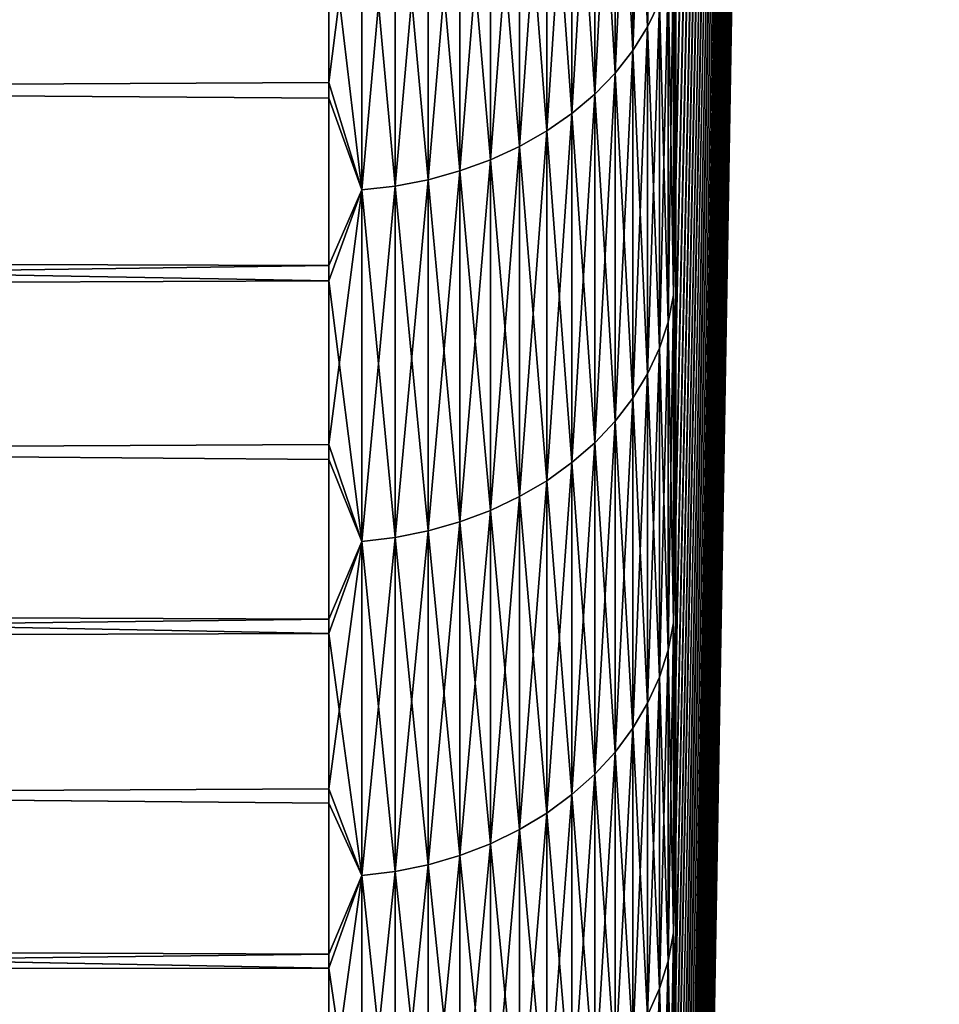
# Model space of a CAD drawing. Header units: millimetres. Extents: x -161 to 161, y -94 to 1149.
# Tile 598 of 656: x 159.86 to 161.19, y -76.12 to -74.7. Entities that reach past the tile are written whole.
import ezdxf

# ---------------------------------------------------------------- set-up
doc = ezdxf.new("R2010")
doc.units = ezdxf.units.MM
doc.header["$LTSCALE"] = 81.481481
for name, color, linetype in [('381', 7, 'CONTINUOUS'), ('382', 7, 'CONTINUOUS'), ('386', 7, 'CONTINUOUS')]:
    doc.layers.add(name, color=color, linetype=linetype)

msp = doc.modelspace()

# ---------------------------------------------------------------- linework, layer by layer
at = {"layer": '381', "color": 7, "linetype": 'CONTINUOUS', "true_color": 0xaaaaaa}
for points in [[(131.8, -74.4152, 14.463), (131.8, -74.9461, 13.8222), (160.3087, -74.519, 14.3415), (131.8, -74.4152, 14.463)], [(160.3087, -74.519, 14.3415), (131.8, -74.9461, 13.8222), (160.3087, -74.7892, 14.0167), (160.3087, -74.519, 14.3415)], [(160.3087, -74.8118, -14.0889), (138.427, -74.6701, -14.2617), (160.3087, -74.5422, -14.4142), (160.3087, -74.8118, -14.0889)], [(138.1403, -75.1618, -13.6467), (138.427, -74.6701, -14.2617), (160.3087, -75.0753, -13.7586), (138.1403, -75.1618, -13.6467)], [(160.3087, -75.0753, -13.7586), (138.427, -74.6701, -14.2617), (160.3087, -74.8118, -14.0889), (160.3087, -75.0753, -13.7586)], [(160.3087, -74.7892, 14.0167), (131.8, -74.9461, 13.8222), (160.3087, -75.0532, 13.6868), (160.3087, -74.7892, 14.0167)], [(131.8, -74.9461, 13.8222), (131.8, -75.4526, 13.1621), (160.3087, -75.0532, 13.6868), (131.8, -74.9461, 13.8222)], [(160.3087, -75.0532, 13.6868), (131.8, -75.4526, 13.1621), (160.3087, -75.311, 13.3518), (160.3087, -75.0532, 13.6868)], [(160.3087, -75.3326, -13.4232), (138.1403, -75.1618, -13.6467), (160.3087, -75.0753, -13.7586), (160.3087, -75.3326, -13.4232)], [(137.8437, -75.6351, -13.0107), (138.1403, -75.1618, -13.6467), (160.3087, -75.5834, -13.083), (137.8437, -75.6351, -13.0107)], [(160.3087, -75.5834, -13.083), (138.1403, -75.1618, -13.6467), (160.3087, -75.3326, -13.4232), (160.3087, -75.5834, -13.083)], [(160.3087, -75.311, 13.3518), (131.8, -75.4526, 13.1621), (160.3087, -75.5624, 13.0121), (160.3087, -75.311, 13.3518)], [(131.8, -75.4526, 13.1621), (131.8, -75.9341, 12.4835), (160.3087, -75.5624, 13.0121), (131.8, -75.4526, 13.1621)], [(160.3087, -75.5624, 13.0121), (131.8, -75.9341, 12.4835), (160.3087, -75.8072, 12.6676), (160.3087, -75.5624, 13.0121)], [(160.3087, -75.8277, -12.7381), (137.8437, -75.6351, -13.0107), (160.3087, -75.5834, -13.083), (160.3087, -75.8277, -12.7381)], [(137.5382, -76.0875, -12.3557), (137.8437, -75.6351, -13.0107), (160.3087, -76.0654, -12.3886), (137.5382, -76.0875, -12.3557)], [(160.3087, -76.0654, -12.3886), (137.8437, -75.6351, -13.0107), (160.3087, -75.8277, -12.7381), (160.3087, -76.0654, -12.3886)], [(160.3087, -75.8072, 12.6676), (131.8, -75.9341, 12.4835), (160.3087, -76.0455, 12.3185), (160.3087, -75.8072, 12.6676)], [(131.8, -75.9341, 12.4835), (131.8, -76.3899, 11.7873), (160.3087, -76.0455, 12.3185), (131.8, -75.9341, 12.4835)], [(160.3087, -76.0455, 12.3185), (131.8, -76.3899, 11.7873), (160.3087, -76.277, 11.965), (160.3087, -76.0455, 12.3185)], [(160.3087, -76.2964, -12.0348), (137.5382, -76.0875, -12.3557), (160.3087, -76.0654, -12.3886), (160.3087, -76.2964, -12.0348)], [(137.2249, -76.5163, -11.6837), (137.5382, -76.0875, -12.3557), (160.3087, -76.2964, -12.0348), (137.2249, -76.5163, -11.6837)]]:
    msp.add_3dface(points, dxfattribs=at)
at = {"layer": '382', "color": 7, "linetype": 'CONTINUOUS', "true_color": 0xaaaaaa}
for points in [[(160.8086, -74.6884, -13.4559), (161.1884, -57.55, -0.05), (160.8086, -74.9399, -13.1279), (160.8086, -74.6884, -13.4559)], [(160.8086, -74.9399, -13.1279), (161.1884, -57.55, -0.05), (160.8086, -75.1852, -12.7952), (160.8086, -74.9399, -13.1279)], [(160.8086, -75.1852, -12.7952), (161.1884, -57.55, -0.05), (160.8086, -75.4242, -12.4579), (160.8086, -75.1852, -12.7952)], [(160.8086, -75.4242, -12.4579), (161.1884, -57.55, -0.05), (160.8086, -75.6566, -12.1162), (160.8086, -75.4242, -12.4579)], [(160.8086, -75.6566, -12.1162), (161.1884, -57.55, -0.05), (160.8086, -75.8825, -11.7702), (160.8086, -75.6566, -12.1162)], [(160.8086, -75.8825, -11.7702), (161.1884, -57.55, -0.05), (160.8086, -76.1017, -11.42), (160.8086, -75.8825, -11.7702)], [(160.8086, -76.1017, -11.42), (161.1884, -57.55, -0.05), (160.8086, -76.3142, -11.0658), (160.8086, -76.1017, -11.42)], [(160.8086, -76.3142, -11.0658), (161.1884, -57.55, -0.05), (160.8086, -76.5199, -10.7077), (160.8086, -76.3142, -11.0658)], [(160.8086, -76.5199, -10.7077), (161.1884, -57.55, -0.05), (160.8086, -76.7187, -10.3458), (160.8086, -76.5199, -10.7077)], [(160.8086, -76.7187, -10.3458), (161.1884, -57.55, -0.05), (160.8086, -76.9106, -9.9801), (160.8086, -76.7187, -10.3458)], [(160.8086, -76.9106, -9.9801), (161.1884, -57.55, -0.05), (160.8086, -77.0956, -9.6109), (160.8086, -76.9106, -9.9801)], [(160.8086, -77.0956, -9.6109), (161.1884, -57.55, -0.05), (160.8086, -77.2736, -9.2382), (160.8086, -77.0956, -9.6109)], [(160.8086, -77.2736, -9.2382), (161.1884, -57.55, -0.05), (160.8086, -77.4445, -8.8621), (160.8086, -77.2736, -9.2382)], [(160.8086, -77.4445, -8.8621), (161.1884, -57.55, -0.05), (160.8086, -77.6082, -8.4827), (160.8086, -77.4445, -8.8621)], [(160.8086, -77.6082, -8.4827), (161.1884, -57.55, -0.05), (160.8086, -77.7647, -8.1003), (160.8086, -77.6082, -8.4827)], [(160.8086, -77.7647, -8.1003), (161.1884, -57.55, -0.05), (160.8086, -77.914, -7.7149), (160.8086, -77.7647, -8.1003)], [(160.8086, -77.914, -7.7149), (161.1884, -57.55, -0.05), (160.8086, -78.0559, -7.3267), (160.8086, -77.914, -7.7149)], [(160.8086, -78.0559, -7.3267), (161.1884, -57.55, -0.05), (160.8086, -78.1904, -6.936), (160.8086, -78.0559, -7.3267)], [(160.8086, -78.1904, -6.936), (161.1884, -57.55, -0.05), (160.8086, -78.3174, -6.5427), (160.8086, -78.1904, -6.936)], [(160.8086, -78.3174, -6.5427), (161.1884, -57.55, -0.05), (160.8086, -78.437, -6.1472), (160.8086, -78.3174, -6.5427)], [(160.8086, -78.437, -6.1472), (161.1884, -57.55, -0.05), (160.8086, -78.549, -5.7495), (160.8086, -78.437, -6.1472)], [(160.8086, -78.549, -5.7495), (161.1884, -57.55, -0.05), (160.8086, -78.6534, -5.3499), (160.8086, -78.549, -5.7495)], [(160.8086, -78.6534, -5.3499), (161.1884, -57.55, -0.05), (160.8086, -78.7502, -4.9483), (160.8086, -78.6534, -5.3499)], [(160.8086, -78.7502, -4.9483), (161.1884, -57.55, -0.05), (160.8086, -78.8394, -4.545), (160.8086, -78.7502, -4.9483)], [(160.8086, -78.8394, -4.545), (161.1884, -57.55, -0.05), (160.8086, -78.9209, -4.1401), (160.8086, -78.8394, -4.545)], [(160.8086, -78.9209, -4.1401), (161.1884, -57.55, -0.05), (160.8086, -78.9946, -3.7337), (160.8086, -78.9209, -4.1401)], [(160.8086, -78.9946, -3.7337), (161.1884, -57.55, -0.05), (160.8086, -79.0607, -3.3259), (160.8086, -78.9946, -3.7337)], [(160.8086, -79.0607, -3.3259), (161.1884, -57.55, -0.05), (160.8086, -79.119, -2.9169), (160.8086, -79.0607, -3.3259)], [(160.8086, -79.119, -2.9169), (161.1884, -57.55, -0.05), (160.8086, -79.1696, -2.5069), (160.8086, -79.119, -2.9169)], [(160.8086, -79.1696, -2.5069), (161.1884, -57.55, -0.05), (160.8086, -79.2123, -2.0959), (160.8086, -79.1696, -2.5069)], [(160.8086, -79.2123, -2.0959), (161.1884, -57.55, -0.05), (160.8086, -79.2473, -1.6841), (160.8086, -79.2123, -2.0959)], [(160.8086, -79.2473, -1.6841), (161.1884, -57.55, -0.05), (160.8086, -79.2744, -1.2718), (160.8086, -79.2473, -1.6841)], [(160.8086, -79.2744, -1.2718), (161.1884, -57.55, -0.05), (160.8086, -79.2937, -0.859), (160.8086, -79.2744, -1.2718)], [(160.8086, -79.2937, -0.859), (161.1884, -57.55, -0.05), (160.8086, -79.3051, -0.446), (160.8086, -79.2937, -0.859)], [(160.8086, -79.3051, -0.446), (161.1884, -57.55, -0.05), (160.8086, -79.3087, -0.0328), (160.8086, -79.3051, -0.446)], [(160.8086, -79.3087, -0.0328), (161.1884, -57.55, -0.05), (160.8086, -79.3045, 0.3803), (160.8086, -79.3087, -0.0328)], [(160.8086, -79.3045, 0.3803), (161.1884, -57.55, -0.05), (160.8086, -79.2924, 0.7933), (160.8086, -79.3045, 0.3803)], [(160.8086, -79.2924, 0.7933), (161.1884, -57.55, -0.05), (160.8086, -79.2724, 1.2059), (160.8086, -79.2924, 0.7933)], [(160.8086, -79.2724, 1.2059), (161.1884, -57.55, -0.05), (160.8086, -79.2447, 1.6181), (160.8086, -79.2724, 1.2059)], [(160.8086, -79.2447, 1.6181), (161.1884, -57.55, -0.05), (160.8086, -79.2091, 2.0297), (160.8086, -79.2447, 1.6181)], [(160.8086, -79.2091, 2.0297), (161.1884, -57.55, -0.05), (160.8086, -79.1657, 2.4406), (160.8086, -79.2091, 2.0297)], [(160.8086, -79.1657, 2.4406), (161.1884, -57.55, -0.05), (160.8086, -79.1145, 2.8505), (160.8086, -79.1657, 2.4406)], [(160.8086, -79.1145, 2.8505), (161.1884, -57.55, -0.05), (160.8086, -79.0556, 3.2595), (160.8086, -79.1145, 2.8505)], [(160.8086, -79.0556, 3.2595), (161.1884, -57.55, -0.05), (160.8086, -78.9889, 3.6672), (160.8086, -79.0556, 3.2595)], [(160.8086, -78.9889, 3.6672), (161.1884, -57.55, -0.05), (160.8086, -78.9144, 4.0736), (160.8086, -78.9889, 3.6672)], [(160.8086, -78.9144, 4.0736), (161.1884, -57.55, -0.05), (160.8086, -78.8323, 4.4785), (160.8086, -78.9144, 4.0736)], [(160.8086, -78.8323, 4.4785), (161.1884, -57.55, -0.05), (160.8086, -78.7425, 4.8817), (160.8086, -78.8323, 4.4785)], [(160.8086, -78.7425, 4.8817), (161.1884, -57.55, -0.05), (160.8086, -78.645, 5.2832), (160.8086, -78.7425, 4.8817)], [(160.8086, -78.645, 5.2832), (161.1884, -57.55, -0.05), (160.8086, -78.5399, 5.6828), (160.8086, -78.645, 5.2832)], [(160.8086, -78.5399, 5.6828), (161.1884, -57.55, -0.05), (160.8086, -78.4273, 6.0804), (160.8086, -78.5399, 5.6828)], [(160.8086, -78.4273, 6.0804), (161.1884, -57.55, -0.05), (160.8086, -78.3071, 6.4757), (160.8086, -78.4273, 6.0804)], [(160.8086, -78.3071, 6.4757), (161.1884, -57.55, -0.05), (160.8086, -78.1794, 6.8687), (160.8086, -78.3071, 6.4757)], [(160.8086, -78.1794, 6.8687), (161.1884, -57.55, -0.05), (160.8086, -78.0443, 7.2592), (160.8086, -78.1794, 6.8687)], [(160.8086, -78.0443, 7.2592), (161.1884, -57.55, -0.05), (160.8086, -77.9018, 7.6471), (160.8086, -78.0443, 7.2592)], [(160.8086, -77.9018, 7.6471), (161.1884, -57.55, -0.05), (160.8086, -77.752, 8.0322), (160.8086, -77.9018, 7.6471)], [(160.8086, -77.752, 8.0322), (161.1884, -57.55, -0.05), (160.8086, -77.5949, 8.4144), (160.8086, -77.752, 8.0322)], [(160.8086, -77.5949, 8.4144), (161.1884, -57.55, -0.05), (160.8086, -77.4305, 8.7935), (160.8086, -77.5949, 8.4144)], [(160.8086, -77.4305, 8.7935), (161.1884, -57.55, -0.05), (160.8086, -77.259, 9.1693), (160.8086, -77.4305, 8.7935)], [(160.8086, -77.259, 9.1693), (161.1884, -57.55, -0.05), (160.8086, -77.0804, 9.5419), (160.8086, -77.259, 9.1693)], [(160.8086, -77.0804, 9.5419), (161.1884, -57.55, -0.05), (160.8086, -76.8948, 9.9109), (160.8086, -77.0804, 9.5419)], [(160.8086, -76.8948, 9.9109), (161.1884, -57.55, -0.05), (160.8086, -76.7023, 10.2763), (160.8086, -76.8948, 9.9109)], [(160.8086, -76.7023, 10.2763), (161.1884, -57.55, -0.05), (160.8086, -76.5028, 10.6381), (160.8086, -76.7023, 10.2763)], [(160.8086, -76.5028, 10.6381), (161.1884, -57.55, -0.05), (160.8086, -76.2964, 10.9959), (160.8086, -76.5028, 10.6381)], [(160.8086, -76.2964, 10.9959), (161.1884, -57.55, -0.05), (160.8086, -76.0833, 11.3499), (160.8086, -76.2964, 10.9959)], [(160.8086, -76.0833, 11.3499), (161.1884, -57.55, -0.05), (160.8086, -75.8635, 11.6997), (160.8086, -76.0833, 11.3499)], [(160.8086, -75.8635, 11.6997), (161.1884, -57.55, -0.05), (160.8086, -75.6371, 12.0454), (160.8086, -75.8635, 11.6997)], [(160.8086, -75.6371, 12.0454), (161.1884, -57.55, -0.05), (160.8086, -75.4041, 12.3868), (160.8086, -75.6371, 12.0454)], [(160.8086, -75.4041, 12.3868), (161.1884, -57.55, -0.05), (160.8086, -75.1646, 12.7237), (160.8086, -75.4041, 12.3868)], [(160.8086, -75.1646, 12.7237), (161.1884, -57.55, -0.05), (160.8086, -74.9188, 13.0559), (160.8086, -75.1646, 12.7237)], [(160.8086, -74.9188, 13.0559), (161.1884, -57.55, -0.05), (160.8086, -74.6668, 13.3835), (160.8086, -74.9188, 13.0559)]]:
    msp.add_3dface(points, dxfattribs=at)
at = {"layer": '386', "color": 7, "linetype": 'CONTINUOUS', "true_color": 0xaaaaaa}
for points in [[(160.785, -74.6737, 13.6057), (160.785, -74.1511, 14.2364), (160.768, -74.7092, 13.634), (160.785, -74.6737, 13.6057)], [(160.768, -74.7092, 13.634), (160.785, -74.1511, 14.2364), (160.768, -74.1856, 14.2661), (160.768, -74.7092, 13.634)], [(160.768, -74.1856, -14.3661), (160.768, -74.7092, -13.734), (160.7467, -74.2187, -14.3945), (160.768, -74.1856, -14.3661)], [(160.768, -74.7092, 13.634), (160.768, -74.1856, 14.2661), (160.7467, -74.7434, 13.6613), (160.768, -74.7092, 13.634)], [(160.7467, -74.7434, 13.6613), (160.768, -74.1856, 14.2661), (160.7467, -74.2187, 14.2945), (160.7467, -74.7434, 13.6613)], [(160.768, -74.1856, -14.3661), (160.785, -74.6737, -13.7057), (160.768, -74.7092, -13.734), (160.768, -74.1856, -14.3661)], [(160.7467, -74.2187, -14.3945), (160.7467, -74.7434, -13.7613), (160.7212, -74.25, -14.4215), (160.7467, -74.2187, -14.3945)], [(160.7467, -74.7434, 13.6613), (160.7467, -74.2187, 14.2945), (160.7212, -74.7757, 13.687), (160.7467, -74.7434, 13.6613)], [(160.7212, -74.7757, 13.687), (160.7467, -74.2187, 14.2945), (160.7212, -74.25, 14.3215), (160.7212, -74.7757, 13.687)], [(160.7467, -74.2187, -14.3945), (160.768, -74.7092, -13.734), (160.7467, -74.7434, -13.7613), (160.7467, -74.2187, -14.3945)], [(160.7212, -74.25, -14.4215), (160.7212, -74.7757, -13.787), (160.6918, -74.2793, -14.4468), (160.7212, -74.25, -14.4215)], [(160.7212, -74.7757, 13.687), (160.7212, -74.25, 14.3215), (160.6918, -74.806, 13.7112), (160.7212, -74.7757, 13.687)], [(160.6918, -74.806, 13.7112), (160.7212, -74.25, 14.3215), (160.6918, -74.2793, 14.3468), (160.6918, -74.806, 13.7112)], [(160.7212, -74.25, -14.4215), (160.7467, -74.7434, -13.7613), (160.7212, -74.7757, -13.787), (160.7212, -74.25, -14.4215)], [(160.6918, -74.2793, -14.4468), (160.6918, -74.806, -13.8112), (160.6589, -74.3064, -14.47), (160.6918, -74.2793, -14.4468)], [(160.6918, -74.806, 13.7112), (160.6918, -74.2793, 14.3468), (160.6589, -74.8338, 13.7334), (160.6918, -74.806, 13.7112)], [(160.6589, -74.8338, 13.7334), (160.6918, -74.2793, 14.3468), (160.6589, -74.3064, 14.37), (160.6589, -74.8338, 13.7334)], [(160.6918, -74.2793, -14.4468), (160.7212, -74.7757, -13.787), (160.6918, -74.806, -13.8112), (160.6918, -74.2793, -14.4468)], [(160.6589, -74.3064, -14.47), (160.6589, -74.8338, -13.8334), (160.6226, -74.3309, -14.4911), (160.6589, -74.3064, -14.47)], [(160.6589, -74.8338, 13.7334), (160.6589, -74.3064, 14.37), (160.6226, -74.8591, 13.7535), (160.6589, -74.8338, 13.7334)], [(160.6226, -74.8591, 13.7535), (160.6589, -74.3064, 14.37), (160.6226, -74.3309, 14.3911), (160.6226, -74.8591, 13.7535)], [(160.6589, -74.3064, -14.47), (160.6918, -74.806, -13.8112), (160.6589, -74.8338, -13.8334), (160.6589, -74.3064, -14.47)], [(160.6226, -74.3309, -14.4911), (160.6226, -74.8591, -13.8535), (160.5833, -74.3526, -14.5098), (160.6226, -74.3309, -14.4911)], [(160.6226, -74.8591, 13.7535), (160.6226, -74.3309, 14.3911), (160.5833, -74.8815, 13.7714), (160.6226, -74.8591, 13.7535)], [(160.5833, -74.8815, 13.7714), (160.6226, -74.3309, 14.3911), (160.5833, -74.3526, 14.4098), (160.5833, -74.8815, 13.7714)], [(160.6226, -74.3309, -14.4911), (160.6589, -74.8338, -13.8334), (160.6226, -74.8591, -13.8535), (160.6226, -74.3309, -14.4911)], [(160.5833, -74.3526, -14.5098), (160.5833, -74.8815, -13.8714), (160.5415, -74.3713, -14.5259), (160.5833, -74.3526, -14.5098)], [(160.5833, -74.8815, 13.7714), (160.5833, -74.3526, 14.4098), (160.5415, -74.9008, 13.7868), (160.5833, -74.8815, 13.7714)], [(160.5415, -74.9008, 13.7868), (160.5833, -74.3526, 14.4098), (160.5415, -74.3713, 14.4259), (160.5415, -74.9008, 13.7868)], [(160.5833, -74.3526, -14.5098), (160.6226, -74.8591, -13.8535), (160.5833, -74.8815, -13.8714), (160.5833, -74.3526, -14.5098)], [(160.5415, -74.3713, -14.5259), (160.5415, -74.9008, -13.8868), (160.4975, -74.3868, -14.5392), (160.5415, -74.3713, -14.5259)], [(160.5415, -74.9008, 13.7868), (160.5415, -74.3713, 14.4259), (160.4975, -74.9168, 13.7996), (160.5415, -74.9008, 13.7868)], [(160.4975, -74.9168, 13.7996), (160.5415, -74.3713, 14.4259), (160.4975, -74.3868, 14.4392), (160.4975, -74.9168, 13.7996)], [(160.5415, -74.3713, -14.5259), (160.5833, -74.8815, -13.8714), (160.5415, -74.9008, -13.8868), (160.5415, -74.3713, -14.5259)], [(160.4517, -74.399, -14.5498), (160.4517, -74.9294, -13.9096), (160.4045, -74.4078, -14.5573), (160.4517, -74.399, -14.5498)], [(160.4517, -74.9294, 13.8096), (160.4517, -74.399, 14.4498), (160.4045, -74.9385, 13.8169), (160.4517, -74.9294, 13.8096)], [(160.4045, -74.9385, 13.8169), (160.4517, -74.399, 14.4498), (160.4045, -74.4078, 14.4573), (160.4045, -74.9385, 13.8169)], [(160.4975, -74.3868, -14.5392), (160.4975, -74.9168, -13.8996), (160.4517, -74.399, -14.5498), (160.4975, -74.3868, -14.5392)], [(160.4975, -74.9168, 13.7996), (160.4975, -74.3868, 14.4392), (160.4517, -74.9294, 13.8096), (160.4975, -74.9168, 13.7996)], [(160.4517, -74.9294, 13.8096), (160.4975, -74.3868, 14.4392), (160.4517, -74.399, 14.4498), (160.4517, -74.9294, 13.8096)], [(160.4517, -74.399, -14.5498), (160.4975, -74.9168, -13.8996), (160.4517, -74.9294, -13.9096), (160.4517, -74.399, -14.5498)], [(160.4975, -74.3868, -14.5392), (160.5415, -74.9008, -13.8868), (160.4975, -74.9168, -13.8996), (160.4975, -74.3868, -14.5392)], [(160.3087, -74.519, 14.3415), (160.3087, -74.7892, 14.0167), (160.3564, -74.4131, 14.4619), (160.3087, -74.519, 14.3415)], [(160.3087, -74.7892, 14.0167), (160.3564, -74.944, 13.8212), (160.3564, -74.4131, 14.4619), (160.3087, -74.7892, 14.0167)], [(160.3087, -74.5422, -14.4142), (160.3564, -74.4131, -14.5619), (160.3564, -74.944, -13.9212), (160.3087, -74.5422, -14.4142)], [(160.4045, -74.4078, -14.5573), (160.4045, -74.9385, -13.9169), (160.3564, -74.4131, -14.5619), (160.4045, -74.4078, -14.5573)], [(160.4045, -74.9385, 13.8169), (160.4045, -74.4078, 14.4573), (160.3564, -74.944, 13.8212), (160.4045, -74.9385, 13.8169)], [(160.3564, -74.944, 13.8212), (160.4045, -74.4078, 14.4573), (160.3564, -74.4131, 14.4619), (160.3564, -74.944, 13.8212)], [(160.3564, -74.4131, -14.5619), (160.4045, -74.9385, -13.9169), (160.3564, -74.944, -13.9212), (160.3564, -74.4131, -14.5619)], [(160.4045, -74.4078, -14.5573), (160.4517, -74.9294, -13.9096), (160.4045, -74.9385, -13.9169), (160.4045, -74.4078, -14.5573)], [(160.3087, -74.8118, -14.0889), (160.3087, -74.5422, -14.4142), (160.3564, -74.944, -13.9212), (160.3087, -74.8118, -14.0889)], [(160.8054, -74.5995, -13.6465), (160.8054, -75.096, -12.9995), (160.7975, -74.637, -13.6764), (160.8054, -74.5995, -13.6465)], [(160.8054, -75.096, 12.8995), (160.8054, -74.5995, 13.5465), (160.7975, -75.1345, 12.928), (160.8054, -75.096, 12.8995)], [(160.7975, -75.1345, 12.928), (160.8054, -74.5995, 13.5465), (160.7975, -74.637, 13.5764), (160.7975, -75.1345, 12.928)], [(160.8086, -74.6884, -13.4559), (160.8086, -74.9399, -13.1279), (160.8054, -74.5995, -13.6465), (160.8086, -74.6884, -13.4559)], [(160.8054, -74.5995, -13.6465), (160.8086, -74.9399, -13.1279), (160.8054, -75.096, -12.9995), (160.8054, -74.5995, -13.6465)], [(160.8054, -75.096, 12.8995), (160.8086, -74.6668, 13.3835), (160.8054, -74.5995, 13.5465), (160.8054, -75.096, 12.8995)], [(160.7975, -74.637, -13.6764), (160.7975, -75.1345, -13.028), (160.785, -74.6737, -13.7057), (160.7975, -74.637, -13.6764)], [(160.7975, -75.1345, 12.928), (160.7975, -74.637, 13.5764), (160.785, -75.1723, 12.9559), (160.7975, -75.1345, 12.928)], [(160.785, -75.1723, 12.9559), (160.7975, -74.637, 13.5764), (160.785, -74.6737, 13.6057), (160.785, -75.1723, 12.9559)], [(160.7975, -74.637, -13.6764), (160.8054, -75.096, -12.9995), (160.7975, -75.1345, -13.028), (160.7975, -74.637, -13.6764)], [(160.8086, -74.9188, 13.0559), (160.8086, -74.6668, 13.3835), (160.8054, -75.096, 12.8995), (160.8086, -74.9188, 13.0559)], [(160.785, -74.6737, -13.7057), (160.785, -75.1723, -13.0559), (160.768, -74.7092, -13.734), (160.785, -74.6737, -13.7057)], [(160.785, -75.1723, 12.9559), (160.785, -74.6737, 13.6057), (160.768, -75.2089, 12.9829), (160.785, -75.1723, 12.9559)], [(160.768, -75.2089, 12.9829), (160.785, -74.6737, 13.6057), (160.768, -74.7092, 13.634), (160.768, -75.2089, 12.9829)], [(160.785, -74.6737, -13.7057), (160.7975, -75.1345, -13.028), (160.785, -75.1723, -13.0559), (160.785, -74.6737, -13.7057)], [(160.768, -74.7092, -13.734), (160.768, -75.2089, -13.0829), (160.7467, -74.7434, -13.7613), (160.768, -74.7092, -13.734)], [(160.768, -75.2089, 12.9829), (160.768, -74.7092, 13.634), (160.7467, -75.244, 13.0088), (160.768, -75.2089, 12.9829)], [(160.7467, -75.244, 13.0088), (160.768, -74.7092, 13.634), (160.7467, -74.7434, 13.6613), (160.7467, -75.244, 13.0088)], [(160.768, -74.7092, -13.734), (160.785, -75.1723, -13.0559), (160.768, -75.2089, -13.0829), (160.768, -74.7092, -13.734)], [(160.7467, -74.7434, -13.7613), (160.7467, -75.244, -13.1088), (160.7212, -74.7757, -13.787), (160.7467, -74.7434, -13.7613)], [(160.7467, -75.244, 13.0088), (160.7467, -74.7434, 13.6613), (160.7212, -75.2773, 13.0333), (160.7467, -75.244, 13.0088)], [(160.7212, -75.2773, 13.0333), (160.7467, -74.7434, 13.6613), (160.7212, -74.7757, 13.687), (160.7212, -75.2773, 13.0333)], [(160.7467, -74.7434, -13.7613), (160.768, -75.2089, -13.0829), (160.7467, -75.244, -13.1088), (160.7467, -74.7434, -13.7613)], [(160.7212, -74.7757, -13.787), (160.7212, -75.2773, -13.1333), (160.6918, -74.806, -13.8112), (160.7212, -74.7757, -13.787)], [(160.7212, -75.2773, 13.0333), (160.7212, -74.7757, 13.687), (160.6918, -75.3084, 13.0563), (160.7212, -75.2773, 13.0333)], [(160.6918, -75.3084, 13.0563), (160.7212, -74.7757, 13.687), (160.6918, -74.806, 13.7112), (160.6918, -75.3084, 13.0563)], [(160.7212, -74.7757, -13.787), (160.7467, -75.244, -13.1088), (160.7212, -75.2773, -13.1333), (160.7212, -74.7757, -13.787)], [(160.3087, -74.7892, 14.0167), (160.3087, -75.0532, 13.6868), (160.3564, -74.944, 13.8212), (160.3087, -74.7892, 14.0167)], [(160.6918, -74.806, -13.8112), (160.6918, -75.3084, -13.1563), (160.6589, -74.8338, -13.8334), (160.6918, -74.806, -13.8112)], [(160.6918, -75.3084, 13.0563), (160.6918, -74.806, 13.7112), (160.6589, -75.3371, 13.0775), (160.6918, -75.3084, 13.0563)], [(160.6589, -75.3371, 13.0775), (160.6918, -74.806, 13.7112), (160.6589, -74.8338, 13.7334), (160.6589, -75.3371, 13.0775)], [(160.6918, -74.806, -13.8112), (160.7212, -75.2773, -13.1333), (160.6918, -75.3084, -13.1563), (160.6918, -74.806, -13.8112)], [(160.3087, -75.0753, -13.7586), (160.3087, -74.8118, -14.0889), (160.3564, -74.944, -13.9212), (160.3087, -75.0753, -13.7586)], [(160.6589, -74.8338, -13.8334), (160.6589, -75.3371, -13.1775), (160.6226, -74.8591, -13.8535), (160.6589, -74.8338, -13.8334)], [(160.6589, -75.3371, 13.0775), (160.6589, -74.8338, 13.7334), (160.6226, -75.3631, 13.0967), (160.6589, -75.3371, 13.0775)], [(160.6226, -75.3631, 13.0967), (160.6589, -74.8338, 13.7334), (160.6226, -74.8591, 13.7535), (160.6226, -75.3631, 13.0967)], [(160.6589, -74.8338, -13.8334), (160.6918, -75.3084, -13.1563), (160.6589, -75.3371, -13.1775), (160.6589, -74.8338, -13.8334)], [(160.6226, -74.8591, -13.8535), (160.6226, -75.3631, -13.1967), (160.5833, -74.8815, -13.8714), (160.6226, -74.8591, -13.8535)], [(160.6226, -75.3631, 13.0967), (160.6226, -74.8591, 13.7535), (160.5833, -75.3861, 13.1137), (160.6226, -75.3631, 13.0967)], [(160.5833, -75.3861, 13.1137), (160.6226, -74.8591, 13.7535), (160.5833, -74.8815, 13.7714), (160.5833, -75.3861, 13.1137)], [(160.6226, -74.8591, -13.8535), (160.6589, -75.3371, -13.1775), (160.6226, -75.3631, -13.1967), (160.6226, -74.8591, -13.8535)], [(160.5833, -74.8815, -13.8714), (160.5833, -75.3861, -13.2137), (160.5415, -74.9008, -13.8868), (160.5833, -74.8815, -13.8714)], [(160.5833, -75.3861, 13.1137), (160.5833, -74.8815, 13.7714), (160.5415, -75.406, 13.1283), (160.5833, -75.3861, 13.1137)], [(160.5415, -75.406, 13.1283), (160.5833, -74.8815, 13.7714), (160.5415, -74.9008, 13.7868), (160.5415, -75.406, 13.1283)], [(160.5833, -74.8815, -13.8714), (160.6226, -75.3631, -13.1967), (160.5833, -75.3861, -13.2137), (160.5833, -74.8815, -13.8714)], [(160.5415, -74.9008, -13.8868), (160.5415, -75.406, -13.2283), (160.4975, -74.9168, -13.8996), (160.5415, -74.9008, -13.8868)], [(160.5415, -75.406, 13.1283), (160.5415, -74.9008, 13.7868), (160.4975, -75.4225, 13.1405), (160.5415, -75.406, 13.1283)], [(160.4975, -75.4225, 13.1405), (160.5415, -74.9008, 13.7868), (160.4975, -74.9168, 13.7996), (160.4975, -75.4225, 13.1405)], [(160.5415, -74.9008, -13.8868), (160.5833, -75.3861, -13.2137), (160.5415, -75.406, -13.2283), (160.5415, -74.9008, -13.8868)], [(160.4975, -74.9168, -13.8996), (160.4975, -75.4225, -13.2405), (160.4517, -74.9294, -13.9096), (160.4975, -74.9168, -13.8996)], [(160.4975, -75.4225, 13.1405), (160.4975, -74.9168, 13.7996), (160.4517, -75.4355, 13.1501), (160.4975, -75.4225, 13.1405)], [(160.4517, -75.4355, 13.1501), (160.4975, -74.9168, 13.7996), (160.4517, -74.9294, 13.8096), (160.4517, -75.4355, 13.1501)], [(160.4975, -74.9168, -13.8996), (160.5415, -75.406, -13.2283), (160.4975, -75.4225, -13.2405), (160.4975, -74.9168, -13.8996)], [(160.8086, -75.1646, 12.7237), (160.8086, -74.9188, 13.0559), (160.8054, -75.096, 12.8995), (160.8086, -75.1646, 12.7237)], [(160.4045, -74.9385, -13.9169), (160.4045, -75.4448, -13.257), (160.3564, -74.944, -13.9212), (160.4045, -74.9385, -13.9169)], [(160.4045, -75.4448, 13.157), (160.4045, -74.9385, 13.8169), (160.3564, -75.4505, 13.1611), (160.4045, -75.4448, 13.157)], [(160.3564, -75.4505, 13.1611), (160.4045, -74.9385, 13.8169), (160.3564, -74.944, 13.8212), (160.3564, -75.4505, 13.1611)], [(160.4517, -74.9294, -13.9096), (160.4517, -75.4355, -13.2501), (160.4045, -74.9385, -13.9169), (160.4517, -74.9294, -13.9096)], [(160.4517, -75.4355, 13.1501), (160.4517, -74.9294, 13.8096), (160.4045, -75.4448, 13.157), (160.4517, -75.4355, 13.1501)], [(160.4045, -75.4448, 13.157), (160.4517, -74.9294, 13.8096), (160.4045, -74.9385, 13.8169), (160.4045, -75.4448, 13.157)], [(160.4045, -74.9385, -13.9169), (160.4517, -75.4355, -13.2501), (160.4045, -75.4448, -13.257), (160.4045, -74.9385, -13.9169)], [(160.4517, -74.9294, -13.9096), (160.4975, -75.4225, -13.2405), (160.4517, -75.4355, -13.2501), (160.4517, -74.9294, -13.9096)], [(160.3087, -75.0532, 13.6868), (160.3087, -75.311, 13.3518), (160.3564, -74.944, 13.8212), (160.3087, -75.0532, 13.6868)], [(160.3087, -75.311, 13.3518), (160.3564, -75.4505, 13.1611), (160.3564, -74.944, 13.8212), (160.3087, -75.311, 13.3518)], [(160.3087, -75.0753, -13.7586), (160.3564, -74.944, -13.9212), (160.3564, -75.4505, -13.2611), (160.3087, -75.0753, -13.7586)], [(160.3564, -74.944, -13.9212), (160.4045, -75.4448, -13.257), (160.3564, -75.4505, -13.2611), (160.3564, -74.944, -13.9212)], [(160.8086, -74.9399, -13.1279), (160.8086, -75.1852, -12.7952), (160.8054, -75.096, -12.9995), (160.8086, -74.9399, -13.1279)], [(160.3087, -75.3326, -13.4232), (160.3087, -75.0753, -13.7586), (160.3564, -75.4505, -13.2611), (160.3087, -75.3326, -13.4232)], [(160.8054, -75.096, -12.9995), (160.8054, -75.5679, -12.3344), (160.7975, -75.1345, -13.028), (160.8054, -75.096, -12.9995)], [(160.8054, -75.5679, 12.2344), (160.8054, -75.096, 12.8995), (160.7975, -75.6075, 12.2614), (160.8054, -75.5679, 12.2344)], [(160.7975, -75.6075, 12.2614), (160.8054, -75.096, 12.8995), (160.7975, -75.1345, 12.928), (160.7975, -75.6075, 12.2614)], [(160.8086, -75.1852, -12.7952), (160.8086, -75.4242, -12.4579), (160.8054, -75.096, -12.9995), (160.8086, -75.1852, -12.7952)], [(160.8054, -75.096, -12.9995), (160.8086, -75.4242, -12.4579), (160.8054, -75.5679, -12.3344), (160.8054, -75.096, -12.9995)], [(160.8054, -75.5679, 12.2344), (160.8086, -75.1646, 12.7237), (160.8054, -75.096, 12.8995), (160.8054, -75.5679, 12.2344)], [(160.7975, -75.1345, -13.028), (160.7975, -75.6075, -12.3614), (160.785, -75.1723, -13.0559), (160.7975, -75.1345, -13.028)], [(160.7975, -75.6075, 12.2614), (160.7975, -75.1345, 12.928), (160.785, -75.6463, 12.2878), (160.7975, -75.6075, 12.2614)], [(160.785, -75.6463, 12.2878), (160.7975, -75.1345, 12.928), (160.785, -75.1723, 12.9559), (160.785, -75.6463, 12.2878)], [(160.7975, -75.1345, -13.028), (160.8054, -75.5679, -12.3344), (160.7975, -75.6075, -12.3614), (160.7975, -75.1345, -13.028)], [(160.8086, -75.4041, 12.3868), (160.8086, -75.1646, 12.7237), (160.8054, -75.5679, 12.2344), (160.8086, -75.4041, 12.3868)], [(160.785, -75.1723, -13.0559), (160.785, -75.6463, -12.3878), (160.768, -75.2089, -13.0829), (160.785, -75.1723, -13.0559)], [(160.785, -75.6463, 12.2878), (160.785, -75.1723, 12.9559), (160.768, -75.6839, 12.3135), (160.785, -75.6463, 12.2878)], [(160.768, -75.6839, 12.3135), (160.785, -75.1723, 12.9559), (160.768, -75.2089, 12.9829), (160.768, -75.6839, 12.3135)], [(160.785, -75.1723, -13.0559), (160.7975, -75.6075, -12.3614), (160.785, -75.6463, -12.3878), (160.785, -75.1723, -13.0559)], [(160.768, -75.2089, -13.0829), (160.768, -75.6839, -12.4135), (160.7467, -75.244, -13.1088), (160.768, -75.2089, -13.0829)], [(160.768, -75.6839, 12.3135), (160.768, -75.2089, 12.9829), (160.7467, -75.7199, 12.3381), (160.768, -75.6839, 12.3135)], [(160.7467, -75.7199, 12.3381), (160.768, -75.2089, 12.9829), (160.7467, -75.244, 13.0088), (160.7467, -75.7199, 12.3381)], [(160.768, -75.2089, -13.0829), (160.785, -75.6463, -12.3878), (160.768, -75.6839, -12.4135), (160.768, -75.2089, -13.0829)], [(160.7467, -75.244, -13.1088), (160.7467, -75.7199, -12.4381), (160.7212, -75.2773, -13.1333), (160.7467, -75.244, -13.1088)], [(160.7467, -75.7199, 12.3381), (160.7467, -75.244, 13.0088), (160.7212, -75.7541, 12.3614), (160.7467, -75.7199, 12.3381)], [(160.7212, -75.7541, 12.3614), (160.7467, -75.244, 13.0088), (160.7212, -75.2773, 13.0333), (160.7212, -75.7541, 12.3614)], [(160.7467, -75.244, -13.1088), (160.768, -75.6839, -12.4135), (160.7467, -75.7199, -12.4381), (160.7467, -75.244, -13.1088)], [(160.7212, -75.2773, -13.1333), (160.7212, -75.7541, -12.4614), (160.6918, -75.3084, -13.1563), (160.7212, -75.2773, -13.1333)], [(160.7212, -75.7541, 12.3614), (160.7212, -75.2773, 13.0333), (160.6918, -75.7861, 12.3831), (160.7212, -75.7541, 12.3614)], [(160.6918, -75.7861, 12.3831), (160.7212, -75.2773, 13.0333), (160.6918, -75.3084, 13.0563), (160.6918, -75.7861, 12.3831)], [(160.7212, -75.2773, -13.1333), (160.7467, -75.7199, -12.4381), (160.7212, -75.7541, -12.4614), (160.7212, -75.2773, -13.1333)], [(160.3087, -75.311, 13.3518), (160.3087, -75.5624, 13.0121), (160.3564, -75.4505, 13.1611), (160.3087, -75.311, 13.3518)], [(160.6918, -75.3084, -13.1563), (160.6918, -75.7861, -12.4831), (160.6589, -75.3371, -13.1775), (160.6918, -75.3084, -13.1563)], [(160.6918, -75.7861, 12.3831), (160.6918, -75.3084, 13.0563), (160.6589, -75.8155, 12.4032), (160.6918, -75.7861, 12.3831)], [(160.6589, -75.8155, 12.4032), (160.6918, -75.3084, 13.0563), (160.6589, -75.3371, 13.0775), (160.6589, -75.8155, 12.4032)], [(160.6918, -75.3084, -13.1563), (160.7212, -75.7541, -12.4614), (160.6918, -75.7861, -12.4831), (160.6918, -75.3084, -13.1563)], [(160.3087, -75.5834, -13.083), (160.3087, -75.3326, -13.4232), (160.3564, -75.4505, -13.2611), (160.3087, -75.5834, -13.083)], [(160.6589, -75.3371, -13.1775), (160.6589, -75.8155, -12.5032), (160.6226, -75.3631, -13.1967), (160.6589, -75.3371, -13.1775)], [(160.6589, -75.8155, 12.4032), (160.6589, -75.3371, 13.0775), (160.6226, -75.8422, 12.4214), (160.6589, -75.8155, 12.4032)], [(160.6226, -75.8422, 12.4214), (160.6589, -75.3371, 13.0775), (160.6226, -75.3631, 13.0967), (160.6226, -75.8422, 12.4214)], [(160.6589, -75.3371, -13.1775), (160.6918, -75.7861, -12.4831), (160.6589, -75.8155, -12.5032), (160.6589, -75.3371, -13.1775)], [(160.6226, -75.3631, -13.1967), (160.6226, -75.8422, -12.5214), (160.5833, -75.3861, -13.2137), (160.6226, -75.3631, -13.1967)], [(160.6226, -75.8422, 12.4214), (160.6226, -75.3631, 13.0967), (160.5833, -75.8659, 12.4376), (160.6226, -75.8422, 12.4214)], [(160.5833, -75.8659, 12.4376), (160.6226, -75.3631, 13.0967), (160.5833, -75.3861, 13.1137), (160.5833, -75.8659, 12.4376)], [(160.6226, -75.3631, -13.1967), (160.6589, -75.8155, -12.5032), (160.6226, -75.8422, -12.5214), (160.6226, -75.3631, -13.1967)], [(160.5833, -75.3861, -13.2137), (160.5833, -75.8659, -12.5376), (160.5415, -75.406, -13.2283), (160.5833, -75.3861, -13.2137)], [(160.5833, -75.8659, 12.4376), (160.5833, -75.3861, 13.1137), (160.5415, -75.8863, 12.4515), (160.5833, -75.8659, 12.4376)], [(160.5415, -75.8863, 12.4515), (160.5833, -75.3861, 13.1137), (160.5415, -75.406, 13.1283), (160.5415, -75.8863, 12.4515)], [(160.5833, -75.3861, -13.2137), (160.6226, -75.8422, -12.5214), (160.5833, -75.8659, -12.5376), (160.5833, -75.3861, -13.2137)], [(160.5415, -75.406, -13.2283), (160.5415, -75.8863, -12.5515), (160.4975, -75.4225, -13.2405), (160.5415, -75.406, -13.2283)], [(160.5415, -75.8863, 12.4515), (160.5415, -75.406, 13.1283), (160.4975, -75.9032, 12.463), (160.5415, -75.8863, 12.4515)], [(160.4975, -75.9032, 12.463), (160.5415, -75.406, 13.1283), (160.4975, -75.4225, 13.1405), (160.4975, -75.9032, 12.463)], [(160.5415, -75.406, -13.2283), (160.5833, -75.8659, -12.5376), (160.5415, -75.8863, -12.5515), (160.5415, -75.406, -13.2283)], [(160.8086, -75.6371, 12.0454), (160.8086, -75.4041, 12.3868), (160.8054, -75.5679, 12.2344), (160.8086, -75.6371, 12.0454)], [(160.4517, -75.4355, -13.2501), (160.4517, -75.9166, -12.5721), (160.4045, -75.4448, -13.257), (160.4517, -75.4355, -13.2501)], [(160.4517, -75.9166, 12.4721), (160.4517, -75.4355, 13.1501), (160.4045, -75.9261, 12.4786), (160.4517, -75.9166, 12.4721)], [(160.4045, -75.9261, 12.4786), (160.4517, -75.4355, 13.1501), (160.4045, -75.4448, 13.157), (160.4045, -75.9261, 12.4786)], [(160.4975, -75.4225, -13.2405), (160.4975, -75.9032, -12.563), (160.4517, -75.4355, -13.2501), (160.4975, -75.4225, -13.2405)], [(160.4975, -75.9032, 12.463), (160.4975, -75.4225, 13.1405), (160.4517, -75.9166, 12.4721), (160.4975, -75.9032, 12.463)], [(160.4517, -75.9166, 12.4721), (160.4975, -75.4225, 13.1405), (160.4517, -75.4355, 13.1501), (160.4517, -75.9166, 12.4721)], [(160.4517, -75.4355, -13.2501), (160.4975, -75.9032, -12.563), (160.4517, -75.9166, -12.5721), (160.4517, -75.4355, -13.2501)], [(160.4975, -75.4225, -13.2405), (160.5415, -75.8863, -12.5515), (160.4975, -75.9032, -12.563), (160.4975, -75.4225, -13.2405)], [(160.8086, -75.4242, -12.4579), (160.8086, -75.6566, -12.1162), (160.8054, -75.5679, -12.3344), (160.8086, -75.4242, -12.4579)], [(160.4045, -75.4448, -13.257), (160.4045, -75.9261, -12.5786), (160.3564, -75.4505, -13.2611), (160.4045, -75.4448, -13.257)], [(160.4045, -75.9261, 12.4786), (160.4045, -75.4448, 13.157), (160.3564, -75.9319, 12.4826), (160.4045, -75.9261, 12.4786)], [(160.3564, -75.9319, 12.4826), (160.4045, -75.4448, 13.157), (160.3564, -75.4505, 13.1611), (160.3564, -75.9319, 12.4826)], [(160.4045, -75.4448, -13.257), (160.4517, -75.9166, -12.5721), (160.4045, -75.9261, -12.5786), (160.4045, -75.4448, -13.257)], [(160.3087, -75.5624, 13.0121), (160.3087, -75.8072, 12.6676), (160.3564, -75.4505, 13.1611), (160.3087, -75.5624, 13.0121)], [(160.3087, -75.8072, 12.6676), (160.3564, -75.9319, 12.4826), (160.3564, -75.4505, 13.1611), (160.3087, -75.8072, 12.6676)], [(160.3087, -75.5834, -13.083), (160.3564, -75.4505, -13.2611), (160.3564, -75.9319, -12.5826), (160.3087, -75.5834, -13.083)], [(160.3564, -75.4505, -13.2611), (160.4045, -75.9261, -12.5786), (160.3564, -75.9319, -12.5826), (160.3564, -75.4505, -13.2611)], [(160.8054, -75.5679, -12.3344), (160.8054, -76.0146, -11.6521), (160.7975, -75.6075, -12.3614), (160.8054, -75.5679, -12.3344)], [(160.8054, -76.0146, 11.5521), (160.8054, -75.5679, 12.2344), (160.7975, -76.0552, 11.5776), (160.8054, -76.0146, 11.5521)], [(160.7975, -76.0552, 11.5776), (160.8054, -75.5679, 12.2344), (160.7975, -75.6075, 12.2614), (160.7975, -76.0552, 11.5776)], [(160.8086, -75.6566, -12.1162), (160.8086, -75.8825, -11.7702), (160.8054, -75.5679, -12.3344), (160.8086, -75.6566, -12.1162)], [(160.8054, -75.5679, -12.3344), (160.8086, -75.8825, -11.7702), (160.8054, -76.0146, -11.6521), (160.8054, -75.5679, -12.3344)], [(160.8054, -76.0146, 11.5521), (160.8086, -75.6371, 12.0454), (160.8054, -75.5679, 12.2344), (160.8054, -76.0146, 11.5521)], [(160.3087, -75.8277, -12.7381), (160.3087, -75.5834, -13.083), (160.3564, -75.9319, -12.5826), (160.3087, -75.8277, -12.7381)], [(160.7975, -75.6075, -12.3614), (160.7975, -76.0552, -11.6776), (160.785, -75.6463, -12.3878), (160.7975, -75.6075, -12.3614)], [(160.7975, -76.0552, 11.5776), (160.7975, -75.6075, 12.2614), (160.785, -76.095, 11.6026), (160.7975, -76.0552, 11.5776)], [(160.785, -76.095, 11.6026), (160.7975, -75.6075, 12.2614), (160.785, -75.6463, 12.2878), (160.785, -76.095, 11.6026)], [(160.7975, -75.6075, -12.3614), (160.8054, -76.0146, -11.6521), (160.7975, -76.0552, -11.6776), (160.7975, -75.6075, -12.3614)], [(160.785, -75.6463, -12.3878), (160.785, -76.095, -11.7026), (160.768, -75.6839, -12.4135), (160.785, -75.6463, -12.3878)], [(160.785, -76.095, 11.6026), (160.785, -75.6463, 12.2878), (160.768, -76.1335, 11.6268), (160.785, -76.095, 11.6026)], [(160.768, -76.1335, 11.6268), (160.785, -75.6463, 12.2878), (160.768, -75.6839, 12.3135), (160.768, -76.1335, 11.6268)], [(160.785, -75.6463, -12.3878), (160.7975, -76.0552, -11.6776), (160.785, -76.095, -11.7026), (160.785, -75.6463, -12.3878)], [(160.8086, -75.8635, 11.6997), (160.8086, -75.6371, 12.0454), (160.8054, -76.0146, 11.5521), (160.8086, -75.8635, 11.6997)], [(160.768, -75.6839, -12.4135), (160.768, -76.1335, -11.7268), (160.7467, -75.7199, -12.4381), (160.768, -75.6839, -12.4135)], [(160.768, -76.1335, 11.6268), (160.768, -75.6839, 12.3135), (160.7467, -76.1704, 11.65), (160.768, -76.1335, 11.6268)], [(160.7467, -76.1704, 11.65), (160.768, -75.6839, 12.3135), (160.7467, -75.7199, 12.3381), (160.7467, -76.1704, 11.65)], [(160.768, -75.6839, -12.4135), (160.785, -76.095, -11.7026), (160.768, -76.1335, -11.7268), (160.768, -75.6839, -12.4135)], [(160.7467, -75.7199, -12.4381), (160.7467, -76.1704, -11.75), (160.7212, -75.7541, -12.4614), (160.7467, -75.7199, -12.4381)], [(160.7467, -76.1704, 11.65), (160.7467, -75.7199, 12.3381), (160.7212, -76.2055, 11.672), (160.7467, -76.1704, 11.65)], [(160.7212, -76.2055, 11.672), (160.7467, -75.7199, 12.3381), (160.7212, -75.7541, 12.3614), (160.7212, -76.2055, 11.672)], [(160.7467, -75.7199, -12.4381), (160.768, -76.1335, -11.7268), (160.7467, -76.1704, -11.75), (160.7467, -75.7199, -12.4381)], [(160.7212, -75.7541, -12.4614), (160.7212, -76.2055, -11.772), (160.6918, -75.7861, -12.4831), (160.7212, -75.7541, -12.4614)], [(160.7212, -76.2055, 11.672), (160.7212, -75.7541, 12.3614), (160.6918, -76.2382, 11.6926), (160.7212, -76.2055, 11.672)], [(160.6918, -76.2382, 11.6926), (160.7212, -75.7541, 12.3614), (160.6918, -75.7861, 12.3831), (160.6918, -76.2382, 11.6926)], [(160.7212, -75.7541, -12.4614), (160.7467, -76.1704, -11.75), (160.7212, -76.2055, -11.772), (160.7212, -75.7541, -12.4614)], [(160.6918, -75.7861, -12.4831), (160.6918, -76.2382, -11.7926), (160.6589, -75.8155, -12.5032), (160.6918, -75.7861, -12.4831)], [(160.6918, -76.2382, 11.6926), (160.6918, -75.7861, 12.3831), (160.6589, -76.2684, 11.7116), (160.6918, -76.2382, 11.6926)], [(160.6589, -76.2684, 11.7116), (160.6918, -75.7861, 12.3831), (160.6589, -75.8155, 12.4032), (160.6589, -76.2684, 11.7116)], [(160.6918, -75.7861, -12.4831), (160.7212, -76.2055, -11.772), (160.6918, -76.2382, -11.7926), (160.6918, -75.7861, -12.4831)], [(160.3087, -75.8072, 12.6676), (160.3087, -76.0455, 12.3185), (160.3564, -75.9319, 12.4826), (160.3087, -75.8072, 12.6676)], [(160.6589, -75.8155, -12.5032), (160.6589, -76.2684, -11.8116), (160.6226, -75.8422, -12.5214), (160.6589, -75.8155, -12.5032)], [(160.6589, -76.2684, 11.7116), (160.6589, -75.8155, 12.4032), (160.6226, -76.2958, 11.7287), (160.6589, -76.2684, 11.7116)], [(160.6226, -76.2958, 11.7287), (160.6589, -75.8155, 12.4032), (160.6226, -75.8422, 12.4214), (160.6226, -76.2958, 11.7287)], [(160.6589, -75.8155, -12.5032), (160.6918, -76.2382, -11.7926), (160.6589, -76.2684, -11.8116), (160.6589, -75.8155, -12.5032)], [(160.3087, -76.0654, -12.3886), (160.3087, -75.8277, -12.7381), (160.3564, -75.9319, -12.5826), (160.3087, -76.0654, -12.3886)], [(160.6226, -75.8422, -12.5214), (160.6226, -76.2958, -11.8287), (160.5833, -75.8659, -12.5376), (160.6226, -75.8422, -12.5214)], [(160.6226, -76.2958, 11.7287), (160.6226, -75.8422, 12.4214), (160.5833, -76.32, 11.744), (160.6226, -76.2958, 11.7287)], [(160.5833, -76.32, 11.744), (160.6226, -75.8422, 12.4214), (160.5833, -75.8659, 12.4376), (160.5833, -76.32, 11.744)], [(160.6226, -75.8422, -12.5214), (160.6589, -76.2684, -11.8116), (160.6226, -76.2958, -11.8287), (160.6226, -75.8422, -12.5214)], [(160.5833, -75.8659, -12.5376), (160.5833, -76.32, -11.844), (160.5415, -75.8863, -12.5515), (160.5833, -75.8659, -12.5376)], [(160.5833, -76.32, 11.744), (160.5833, -75.8659, 12.4376), (160.5415, -76.3409, 11.7571), (160.5833, -76.32, 11.744)], [(160.5415, -76.3409, 11.7571), (160.5833, -75.8659, 12.4376), (160.5415, -75.8863, 12.4515), (160.5415, -76.3409, 11.7571)], [(160.5833, -75.8659, -12.5376), (160.6226, -76.2958, -11.8287), (160.5833, -76.32, -11.844), (160.5833, -75.8659, -12.5376)], [(160.8086, -76.0833, 11.3499), (160.8086, -75.8635, 11.6997), (160.8054, -76.0146, 11.5521), (160.8086, -76.0833, 11.3499)], [(160.5415, -75.8863, -12.5515), (160.5415, -76.3409, -11.8571), (160.4975, -75.9032, -12.563), (160.5415, -75.8863, -12.5515)], [(160.5415, -76.3409, 11.7571), (160.5415, -75.8863, 12.4515), (160.4975, -76.3583, 11.768), (160.5415, -76.3409, 11.7571)], [(160.4975, -76.3583, 11.768), (160.5415, -75.8863, 12.4515), (160.4975, -75.9032, 12.463), (160.4975, -76.3583, 11.768)], [(160.5415, -75.8863, -12.5515), (160.5833, -76.32, -11.844), (160.5415, -76.3409, -11.8571), (160.5415, -75.8863, -12.5515)], [(160.8086, -75.8825, -11.7702), (160.8086, -76.1017, -11.42), (160.8054, -76.0146, -11.6521), (160.8086, -75.8825, -11.7702)], [(160.4975, -75.9032, -12.563), (160.4975, -76.3583, -11.868), (160.4517, -75.9166, -12.5721), (160.4975, -75.9032, -12.563)], [(160.4975, -76.3583, 11.768), (160.4975, -75.9032, 12.463), (160.4517, -76.3719, 11.7766), (160.4975, -76.3583, 11.768)], [(160.4517, -76.3719, 11.7766), (160.4975, -75.9032, 12.463), (160.4517, -75.9166, 12.4721), (160.4517, -76.3719, 11.7766)], [(160.4975, -75.9032, -12.563), (160.5415, -76.3409, -11.8571), (160.4975, -76.3583, -11.868), (160.4975, -75.9032, -12.563)], [(160.4517, -75.9166, -12.5721), (160.4517, -76.3719, -11.8766), (160.4045, -75.9261, -12.5786), (160.4517, -75.9166, -12.5721)], [(160.4517, -76.3719, 11.7766), (160.4517, -75.9166, 12.4721), (160.4045, -76.3818, 11.7828), (160.4517, -76.3719, 11.7766)], [(160.4045, -76.3818, 11.7828), (160.4517, -75.9166, 12.4721), (160.4045, -75.9261, 12.4786), (160.4045, -76.3818, 11.7828)], [(160.4517, -75.9166, -12.5721), (160.4975, -76.3583, -11.868), (160.4517, -76.3719, -11.8766), (160.4517, -75.9166, -12.5721)], [(160.3087, -76.0455, 12.3185), (160.3087, -76.277, 11.965), (160.3564, -75.9319, 12.4826), (160.3087, -76.0455, 12.3185)], [(160.3087, -76.277, 11.965), (160.3564, -76.3877, 11.7865), (160.3564, -75.9319, 12.4826), (160.3087, -76.277, 11.965)], [(160.3087, -76.0654, -12.3886), (160.3564, -75.9319, -12.5826), (160.3564, -76.3877, -11.8865), (160.3087, -76.0654, -12.3886)], [(160.4045, -75.9261, -12.5786), (160.4045, -76.3818, -11.8828), (160.3564, -75.9319, -12.5826), (160.4045, -75.9261, -12.5786)], [(160.4045, -76.3818, 11.7828), (160.4045, -75.9261, 12.4786), (160.3564, -76.3877, 11.7865), (160.4045, -76.3818, 11.7828)], [(160.3564, -76.3877, 11.7865), (160.4045, -75.9261, 12.4786), (160.3564, -75.9319, 12.4826), (160.3564, -76.3877, 11.7865)], [(160.3564, -75.9319, -12.5826), (160.4045, -76.3818, -11.8828), (160.3564, -76.3877, -11.8865), (160.3564, -75.9319, -12.5826)], [(160.4045, -75.9261, -12.5786), (160.4517, -76.3719, -11.8766), (160.4045, -76.3818, -11.8828), (160.4045, -75.9261, -12.5786)], [(160.8054, -76.0146, -11.6521), (160.8054, -76.4355, -10.9536), (160.7975, -76.0552, -11.6776), (160.8054, -76.0146, -11.6521)], [(160.8054, -76.4355, 10.8536), (160.8054, -76.0146, 11.5521), (160.7975, -76.477, 10.8775), (160.8054, -76.4355, 10.8536)], [(160.7975, -76.477, 10.8775), (160.8054, -76.0146, 11.5521), (160.7975, -76.0552, 11.5776), (160.7975, -76.477, 10.8775)], [(160.8086, -76.1017, -11.42), (160.8086, -76.3142, -11.0658), (160.8054, -76.0146, -11.6521), (160.8086, -76.1017, -11.42)], [(160.8054, -76.0146, -11.6521), (160.8086, -76.3142, -11.0658), (160.8054, -76.4355, -10.9536), (160.8054, -76.0146, -11.6521)], [(160.8054, -76.4355, 10.8536), (160.8086, -76.0833, 11.3499), (160.8054, -76.0146, 11.5521), (160.8054, -76.4355, 10.8536)], [(160.7975, -76.0552, -11.6776), (160.7975, -76.477, -10.9775), (160.785, -76.095, -11.7026), (160.7975, -76.0552, -11.6776)], [(160.7975, -76.477, 10.8775), (160.7975, -76.0552, 11.5776), (160.785, -76.5177, 10.901), (160.7975, -76.477, 10.8775)], [(160.785, -76.5177, 10.901), (160.7975, -76.0552, 11.5776), (160.785, -76.095, 11.6026), (160.785, -76.5177, 10.901)], [(160.7975, -76.0552, -11.6776), (160.8054, -76.4355, -10.9536), (160.7975, -76.477, -10.9775), (160.7975, -76.0552, -11.6776)], [(160.3087, -76.2964, -12.0348), (160.3087, -76.0654, -12.3886), (160.3564, -76.3877, -11.8865), (160.3087, -76.2964, -12.0348)], [(160.8086, -76.2964, 10.9959), (160.8086, -76.0833, 11.3499), (160.8054, -76.4355, 10.8536), (160.8086, -76.2964, 10.9959)], [(160.785, -76.095, -11.7026), (160.785, -76.5177, -11.001), (160.768, -76.1335, -11.7268), (160.785, -76.095, -11.7026)], [(160.785, -76.5177, 10.901), (160.785, -76.095, 11.6026), (160.768, -76.5571, 10.9238), (160.785, -76.5177, 10.901)], [(160.768, -76.5571, 10.9238), (160.785, -76.095, 11.6026), (160.768, -76.1335, 11.6268), (160.768, -76.5571, 10.9238)], [(160.785, -76.095, -11.7026), (160.7975, -76.477, -10.9775), (160.785, -76.5177, -11.001), (160.785, -76.095, -11.7026)]]:
    msp.add_3dface(points, dxfattribs=at)

doc.saveas('drawing.dxf')
